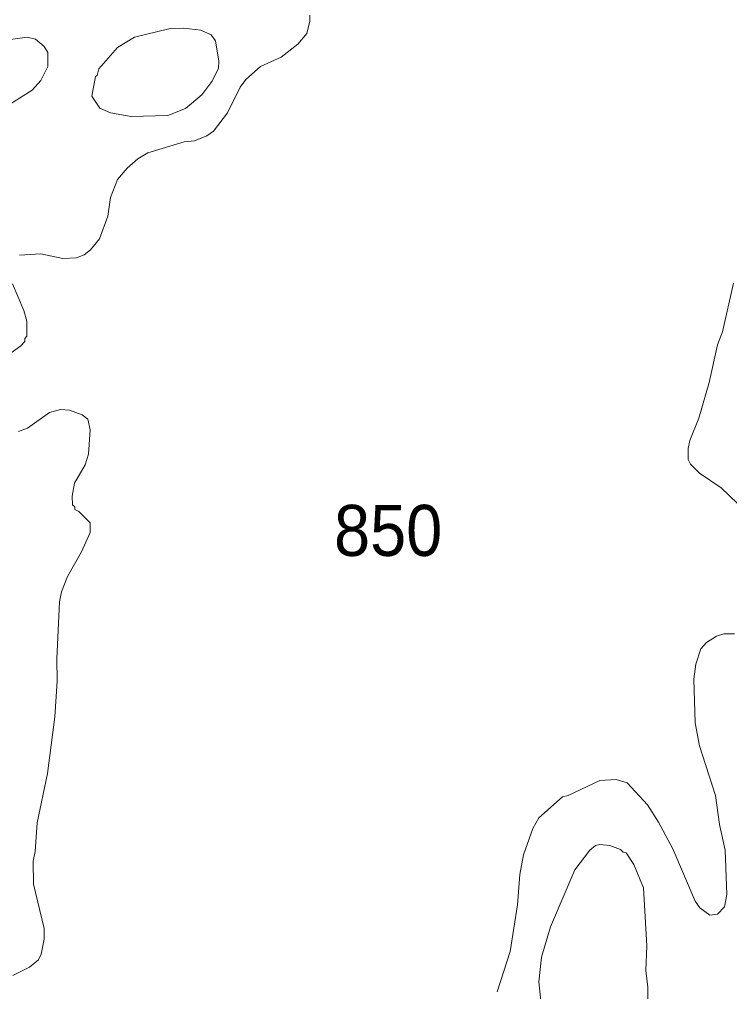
# Model space of a CAD drawing. Extents: x 598.3 to 623.2, y 6902.2 to 6930.1.
# Drawn here: x 616.767 to 617.88, y 6920.708 to 6922.232 of the extents above; entities that cross this region are included whole.
import ezdxf

# ---------------------------------------------------------------- set-up
doc = ezdxf.new("R2010")
doc.units = 0
doc.header["$LTSCALE"] = 0.032
doc.layers.add('2', color=7, linetype='Continuous', lineweight=13)
doc.layers.add('21', color=7, linetype='Continuous')

msp = doc.modelspace()

# ---------------------------------------------------------------- linework, layer by layer
at = {"layer": '2'}
for points in [[(617.222, 6922.2387), (617.222, 6922.2291), (617.2171, 6922.2099), (617.2034, 6922.1929), (617.1773, 6922.1725), (617.1449, 6922.158), (617.1217, 6922.1375), (617.1126, 6922.1255), (617.0932, 6922.0851), (617.0712, 6922.0568), (617.0607, 6922.0495), (617.041, 6922.0414), (617.0251, 6922.0399), (616.9682, 6922.0227), (616.9527, 6922.0134), (616.9357, 6921.9988), (616.9208, 6921.9806), (616.9096, 6921.9528), (616.9055, 6921.9234), (616.8925, 6921.8878), (616.8783, 6921.8703), (616.8682, 6921.8626), (616.8566, 6921.8582), (616.835, 6921.857), (616.8003, 6921.8642), (616.7668, 6921.8619)], [(616.743, 6922.093), (616.7871, 6922.1207), (616.8007, 6922.136), (616.8116, 6922.1582), (616.8116, 6922.1797), (616.8056, 6922.1892), (616.7921, 6922.201), (616.7793, 6922.2042), (616.7294, 6922.197)], [(617.9566, 6921.4106), (617.8666, 6921.4974), (617.8325, 6921.5204), (617.8182, 6921.5344), (617.8146, 6921.5416), (617.8146, 6921.559), (617.8172, 6921.5715), (617.8316, 6921.6063), (617.8477, 6921.6625), (617.8608, 6921.7216), (617.8688, 6921.742), (617.8858, 6921.8181)], [(616.7561, 6921.8172), (616.774, 6921.7753), (616.7783, 6921.7588), (616.7786, 6921.7353), (616.7753, 6921.7313), (616.7752, 6921.7269), (616.769, 6921.7198), (616.7426, 6921.7006)], [(616.7653, 6921.5854), (616.7795, 6921.5911), (616.8138, 6921.6156), (616.8314, 6921.6199), (616.8456, 6921.619), (616.865, 6921.6117), (616.874, 6921.6049), (616.878, 6921.5885), (616.8753, 6921.5501), (616.8699, 6921.5332), (616.8532, 6921.5046), (616.8496, 6921.4842), (616.8503, 6921.4709), (616.8537, 6921.4674), (616.8539, 6921.4636), (616.86, 6921.4604), (616.8778, 6921.4427), (616.878, 6921.4274), (616.8641, 6921.397), (616.8422, 6921.3581), (616.8327, 6921.3344), (616.8295, 6921.3185), (616.8255, 6921.2294), (616.8262, 6921.1943), (616.8222, 6921.1385), (616.8109, 6921.0494), (616.7947, 6920.972), (616.7914, 6920.9272), (616.7882, 6920.9118), (616.789, 6920.8757)], [(617.5154, 6920.7069), (617.5361, 6920.7705), (617.5474, 6920.8433), (617.5508, 6920.8911), (617.5569, 6920.9219), (617.5716, 6920.9631), (617.581, 6920.98), (617.6181, 6921.0126), (617.6269, 6921.0147), (617.6762, 6921.0385), (617.7021, 6921.0402), (617.7191, 6921.0349), (617.751, 6921.0001), (617.7683, 6920.9733), (617.791, 6920.9312), (617.8255, 6920.8494), (617.8331, 6920.8388), (617.8486, 6920.8274), (617.8606, 6920.8291), (617.8719, 6920.8402), (617.8753, 6920.8597), (617.8728, 6920.9293), (617.864, 6920.9696), (617.8575, 6921.0149), (617.8324, 6921.0928), (617.8255, 6921.1288), (617.8235, 6921.1973), (617.8268, 6921.221), (617.8348, 6921.2448), (617.8436, 6921.2546), (617.8593, 6921.2645), (617.8705, 6921.2685), (617.8872, 6921.2685)], [(617.7515, 6920.6649), (617.7514, 6920.7143), (617.7483, 6920.7406), (617.7498, 6920.779), (617.7449, 6920.8699), (617.7294, 6920.9069), (617.7175, 6920.9249), (617.7127, 6920.9261), (617.709, 6920.9302), (617.6921, 6920.9367), (617.6763, 6920.9382), (617.6696, 6920.9365), (617.6608, 6920.9293), (617.6372, 6920.8984), (617.5991, 6920.809), (617.5848, 6920.7612), (617.5806, 6920.7225), (617.5857, 6920.6779)], [(616.789, 6920.8757), (616.8059, 6920.8066), (616.8059, 6920.7899), (616.8011, 6920.7659), (616.797, 6920.7571), (616.7828, 6920.7457), (616.7564, 6920.7325)]]:
    msp.add_lwpolyline(points, dxfattribs=at)
msp.add_lwpolyline([(617.0514, 6922.2148), (617.0672, 6922.2076), (617.0739, 6922.1983), (617.0795, 6922.1665), (617.0787, 6922.155), (617.0684, 6922.1344), (617.0528, 6922.1137), (617.0274, 6922.0921), (616.9997, 6922.0813), (616.9422, 6922.0797), (616.9094, 6922.0851), (616.8928, 6922.0927), (616.8805, 6922.1116), (616.886, 6922.1423), (616.8885, 6922.1438), (616.8911, 6922.1541), (616.9208, 6922.1879), (616.947, 6922.2038), (617.0008, 6922.2172), (617.0248, 6922.218)], close=True, dxfattribs=at)

# ---------------------------------------------------------------- texts
at = {"layer": '21', "width": 0.95}
msp.add_text('850', height=0.08, dxfattribs=at).set_placement((617.2599, 6921.3906))

doc.saveas('drawing.dxf')
